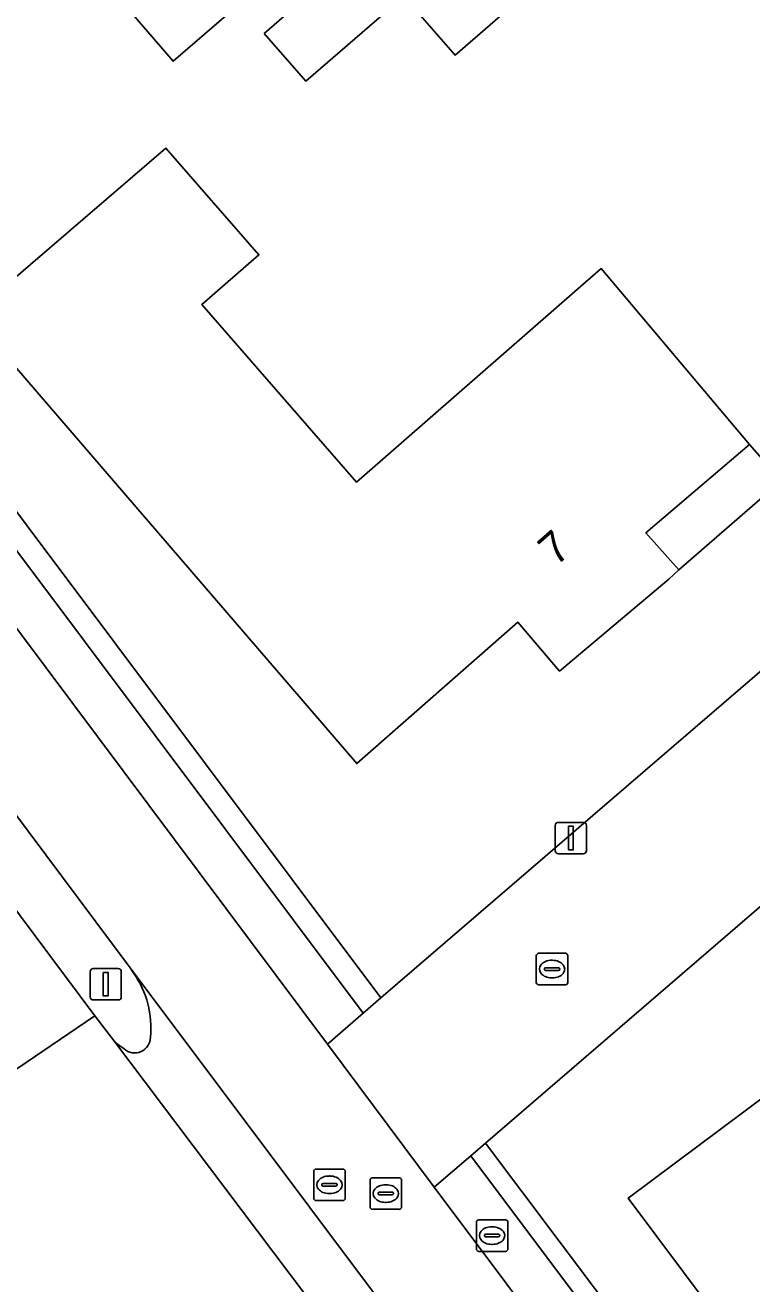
# Model space of a CAD drawing. Extents: x 155887 to 156869, y 383880 to 384678.
# Drawn here: x 156777.04 to 156800.12, y 384371.31 to 384411.31 of the extents above; entities that cross this region are included whole.
import ezdxf

# ---------------------------------------------------------------- set-up
doc = ezdxf.new("R2010")
doc.units = 0
for name, color, linetype in [('IMGEO_Brandkraan', 7, 'Continuous'), ('IMGEO_Erf', 7, 'Continuous'), ('IMGEO_Fietspad_gesloten', 7, 'Continuous'), ('IMGEO_Groenvoorziening', 7, 'Continuous'), ('IMGEO_Haag', 7, 'Continuous'), ('IMGEO_Kolk', 7, 'Continuous'), ('IMGEO_Lichtmast', 7, 'Continuous'), ('IMGEO_Pand', 7, 'Continuous'), ('IMGEO_Pand_nummerreeks', 7, 'Continuous'), ('IMGEO_Pand_overbouw', 7, 'Continuous'), ('IMGEO_Pand_vergunning_verleend', 7, 'Continuous'), ('IMGEO_Rijbaan_lokaal_gesloten', 7, 'Continuous'), ('IMGEO_Rijbaan_lokaal_open', 7, 'Continuous'), ('IMGEO_Rioolput', 7, 'Continuous'), ('IMGEO_Voetpad_open', 7, 'Continuous')]:
    doc.layers.add(name, color=color, linetype=linetype)

msp = doc.modelspace()

# ---------------------------------------------------------------- linework, layer by layer
at = {"layer": 'IMGEO_Brandkraan'}
for p, q in [((156791.367, 384372.419), (156791.367, 384373.271)), ((156791.442, 384373.345), (156792.294, 384373.345)), ((156791.855, 384373.125), (156791.88, 384373.125)), ((156792.368, 384373.271), (156792.368, 384372.419)), ((156791.626, 384372.839), (156791.626, 384372.851)), ((156792.064, 384372.802), (156791.666, 384372.802)), ((156791.669, 384372.888), (156792.067, 384372.888)), ((156792.11, 384372.851), (156792.11, 384372.839)), ((156792.294, 384372.345), (156791.442, 384372.345)), ((156791.878, 384372.565), (156791.853, 384372.565))]:
    msp.add_line(p, q, dxfattribs=at)
for points in [[(156791.367, 384372.419), (156791.367, 384373.271)], [(156791.442, 384373.345), (156792.294, 384373.345)], [(156792.368, 384373.271), (156792.368, 384372.419)], [(156792.294, 384372.345), (156791.442, 384372.345)]]:
    msp.add_lwpolyline(points, dxfattribs=at)
for centre, radius, start, end in [((156791.444, 384373.269), 0.0765, 91.552, 178.448), ((156791.444, 384373.269), 0.0765, 91.552, 178.448), ((156792.292, 384373.269), 0.0765, 1.552, 88.448), ((156792.292, 384373.269), 0.0765, 1.552, 88.448), ((156791.666, 384372.848), 0.0403, 85.8775, 175.7526), ((156791.663, 384372.838), 0.0366, 178.938, 274.7102), ((156792.067, 384372.845), 0.043, 264.8664, 352.4533), ((156792.071, 384372.85), 0.0386, 1.7309, 96.639), ((156791.444, 384372.421), 0.0765, 181.552, 268.448), ((156791.444, 384372.421), 0.0765, 181.552, 268.448), ((156792.292, 384372.421), 0.0765, 271.552, 358.448), ((156792.292, 384372.421), 0.0765, 271.552, 358.448)]:
    msp.add_arc(centre, radius, start, end, dxfattribs=at)
for centre, major_axis, ratio, start_param, end_param in [((156791.854, 384372.845), (-0.387, 0.002), 0.722429, 4.712389, 7.853982), ((156791.879, 384372.845), (-0.39, 0.002), 0.717154, 1.570796, 4.712389)]:
    msp.add_ellipse(centre, major_axis=major_axis, ratio=ratio, start_param=start_param, end_param=end_param, dxfattribs=at)
at = {"layer": 'IMGEO_Erf'}
for points in [[(156784.809, 384421.146), (156783.664, 384420.161), (156787.788, 384415.386), (156781.737, 384410.16), (156773.051, 384420.228), (156766.463, 384414.565), (156761.917, 384419.867), (156770.476, 384427.238), (156771.781, 384425.722), (156773.836, 384427.49), (156777.008, 384430.219)], [(156800.038, 384397.988), (156796.749, 384395.176), (156797.797, 384393.998), (156797.485, 384393.706), (156794.013, 384390.781), (156792.684, 384392.339), (156787.567, 384387.845), (156775.317, 384402.085), (156781.507, 384407.403), (156784.46, 384404.007), (156782.649, 384402.432), (156787.557, 384396.788), (156795.332, 384403.574)], [(156838.015, 384395.311), (156833.412, 384400.461), (156827.845, 384406.95), (156791.656, 384375.785), (156798.64, 384366.477), (156817.787, 384340.957), (156817.831, 384341.076), (156825.74, 384362.577)]]:
    msp.add_lwpolyline(points, close=True, dxfattribs=at)
for points in [[(156757.471, 384421.606), (156788.336, 384380.396), (156824.116, 384411.193), (156823.966, 384411.368)], [(156809.34, 384356.444), (156796.193, 384374.035), (156800.656, 384377.376)]]:
    msp.add_lwpolyline(points, dxfattribs=at)
at = {"layer": 'IMGEO_Fietspad_gesloten'}
msp.add_lwpolyline([(156829.644, 384321.55), (156794.611, 384368.257), (156790.032, 384374.386), (156786.635, 384378.933), (156755.816, 384420.182), (156752.409, 384424.742), (156673.852, 384529.885), (156671.16, 384527.565), (156674.821, 384522.667), (156704.959, 384482.356), (156711.065, 384474.144), (156711.211, 384473.888), (156716.533, 384466.816), (156746.629, 384426.496), (156756.695, 384413.1), (156780.368, 384381.357), (156791.786, 384366.121), (156791.933, 384365.945), (156822.101, 384325.753), (156823.908, 384323.325), (156828.151, 384317.576), (156829.644, 384321.55)], dxfattribs=at)
at = {"layer": 'IMGEO_Groenvoorziening'}
for points in [[(156756.913, 384421.126), (156787.778, 384379.916), (156788.336, 384380.396), (156757.471, 384421.606)], [(156798.64, 384366.477), (156791.656, 384375.785), (156791.188, 384375.382), (156829.676, 384324.008), (156830.23, 384324.373), (156821.343, 384336.218), (156818.261, 384340.326), (156817.787, 384340.957)]]:
    msp.add_lwpolyline(points, close=True, dxfattribs=at)
for points in [[(156754.225, 384413.374), (156756.645, 384410.13), (156779.251, 384379.831), (156779.839, 384379.052)], [(156780.488, 384381.175), (156780.368, 384381.357), (156756.695, 384413.1)]]:
    msp.add_lwpolyline(points, dxfattribs=at)
for centre, radius, start, end in [((156778.037, 384379.457), 2.993, 354.0874, 35.0207), ((156781.141, 384380.342), 1.833, 224.7265, 238.4444), ((156780.518, 384379.144), 0.496, 227.2931, 0.5424)]:
    msp.add_arc(centre, radius, start, end, dxfattribs=at)
at = {"layer": 'IMGEO_Haag'}
for points in [[(156756.913, 384421.126), (156787.778, 384379.916), (156788.336, 384380.396), (156757.471, 384421.606)], [(156798.64, 384366.477), (156791.656, 384375.785), (156791.188, 384375.382), (156829.676, 384324.008), (156830.23, 384324.373), (156821.343, 384336.218), (156818.261, 384340.326), (156817.787, 384340.957)]]:
    msp.add_lwpolyline(points, close=True, dxfattribs=at)
for points in [[(156754.225, 384413.374), (156756.645, 384410.13), (156779.251, 384379.831), (156779.839, 384379.052)], [(156780.488, 384381.175), (156780.368, 384381.357), (156756.695, 384413.1)]]:
    msp.add_lwpolyline(points, dxfattribs=at)
for centre, radius, start, end in [((156778.037, 384379.457), 2.993, 354.0874, 35.0207), ((156781.141, 384380.342), 1.833, 224.7265, 238.4444), ((156780.518, 384379.144), 0.496, 227.2931, 0.5424)]:
    msp.add_arc(centre, radius, start, end, dxfattribs=at)
at = {"layer": 'IMGEO_Kolk'}
for p, q in [((156793.271, 384380.889), (156793.271, 384381.741)), ((156793.346, 384381.815), (156794.198, 384381.815)), ((156793.759, 384381.595), (156793.784, 384381.595)), ((156794.272, 384381.741), (156794.272, 384380.889)), ((156793.53, 384381.309), (156793.53, 384381.321)), ((156793.968, 384381.272), (156793.57, 384381.272)), ((156793.573, 384381.358), (156793.971, 384381.358)), ((156793.782, 384381.035), (156793.757, 384381.035)), ((156794.014, 384381.321), (156794.014, 384381.309)), ((156794.198, 384380.815), (156793.346, 384380.815))]:
    msp.add_line(p, q, dxfattribs=at)
for points in [[(156793.271, 384380.889), (156793.271, 384381.741)], [(156793.346, 384381.815), (156794.198, 384381.815)], [(156794.272, 384381.741), (156794.272, 384380.889)], [(156794.198, 384380.815), (156793.346, 384380.815)]]:
    msp.add_lwpolyline(points, dxfattribs=at)
for centre, radius, start, end in [((156793.348, 384381.739), 0.0765, 91.552, 178.448), ((156793.348, 384381.739), 0.0765, 91.552, 178.448), ((156794.196, 384381.739), 0.0765, 1.552, 88.448), ((156794.196, 384381.739), 0.0765, 1.552, 88.448), ((156793.57, 384381.318), 0.0403, 85.8775, 175.7526), ((156793.567, 384381.308), 0.0366, 178.938, 274.7102), ((156793.971, 384381.315), 0.043, 264.8664, 352.4533), ((156793.975, 384381.32), 0.0386, 1.7309, 96.639), ((156793.348, 384380.891), 0.0765, 181.552, 268.448), ((156793.348, 384380.891), 0.0765, 181.552, 268.448), ((156794.196, 384380.891), 0.0765, 271.552, 358.448), ((156794.196, 384380.891), 0.0765, 271.552, 358.448)]:
    msp.add_arc(centre, radius, start, end, dxfattribs=at)
for centre, major_axis, ratio, start_param, end_param in [((156793.758, 384381.315), (-0.387, 0.002), 0.722429, 4.712389, 7.853982), ((156793.783, 384381.315), (-0.39, 0.002), 0.717154, 1.570796, 4.712389)]:
    msp.add_ellipse(centre, major_axis=major_axis, ratio=ratio, start_param=start_param, end_param=end_param, dxfattribs=at)
at = {"layer": 'IMGEO_Lichtmast'}
for p, q in [((156793.874, 384385.076), (156793.874, 384385.876)), ((156793.874, 384385.876), (156793.874, 384385.076)), ((156793.974, 384385.976), (156794.764, 384385.976)), ((156794.764, 384385.976), (156793.974, 384385.976)), ((156794.864, 384385.876), (156794.864, 384385.076)), ((156794.864, 384385.076), (156794.864, 384385.876)), ((156794.764, 384384.976), (156793.974, 384384.976)), ((156793.974, 384384.976), (156794.764, 384384.976)), ((156779.101, 384380.434), (156779.101, 384381.234)), ((156779.101, 384381.234), (156779.101, 384380.434)), ((156779.201, 384381.334), (156779.991, 384381.334)), ((156779.991, 384381.334), (156779.201, 384381.334)), ((156780.091, 384381.234), (156780.091, 384380.434)), ((156780.091, 384380.434), (156780.091, 384381.234)), ((156779.991, 384380.334), (156779.201, 384380.334)), ((156779.201, 384380.334), (156779.991, 384380.334))]:
    msp.add_line(p, q, dxfattribs=at)
for points in [[(156794.294, 384385.851), (156794.444, 384385.851), (156794.444, 384385.101), (156794.294, 384385.101), (156794.294, 384385.851)], [(156779.521, 384381.209), (156779.671, 384381.209), (156779.671, 384380.459), (156779.521, 384380.459), (156779.521, 384381.209)]]:
    msp.add_lwpolyline(points, dxfattribs=at)
for centre, start, end in [((156793.974, 384385.876), 90, 180), ((156793.974, 384385.876), 90, 180), ((156794.764, 384385.876), 0, 90), ((156794.764, 384385.876), 360, 90), ((156793.974, 384385.076), 180, 270), ((156793.974, 384385.076), 180, 270), ((156794.764, 384385.076), 270, 0), ((156794.764, 384385.076), 270, 0), ((156779.201, 384381.234), 90, 180), ((156779.201, 384381.234), 90, 180), ((156779.991, 384381.234), 0, 90), ((156779.991, 384381.234), 360, 90), ((156779.201, 384380.434), 180, 270), ((156779.201, 384380.434), 180, 270), ((156779.991, 384380.434), 270, 0), ((156779.991, 384380.434), 270, 0)]:
    msp.add_arc(centre, 0.1, start, end, dxfattribs=at)
at = {"layer": 'IMGEO_Pand'}
for points in [[(156777.008, 384430.219), (156773.836, 384427.49), (156771.781, 384425.722), (156770.476, 384427.238), (156761.917, 384419.867), (156766.463, 384414.565), (156773.051, 384420.228), (156781.737, 384410.16), (156787.788, 384415.386), (156783.664, 384420.161), (156784.809, 384421.146)], [(156797.797, 384393.998), (156796.749, 384395.176), (156800.038, 384397.988), (156795.332, 384403.574), (156787.557, 384396.788), (156782.649, 384402.432), (156784.46, 384404.007), (156781.507, 384407.403), (156775.317, 384402.085), (156787.567, 384387.845), (156792.684, 384392.339), (156794.013, 384390.781), (156797.485, 384393.706)]]:
    msp.add_lwpolyline(points, close=True, dxfattribs=at)
msp.add_lwpolyline([(156800.656, 384377.376), (156796.193, 384374.035), (156809.34, 384356.444)], dxfattribs=at)
at = {"layer": 'IMGEO_Pand_overbouw'}
msp.add_lwpolyline([(156800.038, 384397.988), (156796.749, 384395.176), (156797.797, 384393.998), (156800.685, 384396.506), (156801.057, 384396.828)], close=True, dxfattribs=at)
at = {"layer": 'IMGEO_Pand_vergunning_verleend'}
msp.add_lwpolyline([(156784.631, 384411.048), (156790.683, 384416.311), (156793.636, 384412.915), (156790.693, 384410.356), (156789.066, 384412.227), (156785.957, 384409.524)], close=True, dxfattribs=at)
at = {"layer": 'IMGEO_Rijbaan_lokaal_gesloten'}
for points in [[(156775.669, 384377.407), (156779.251, 384379.831), (156756.645, 384410.13)], [(156779.839, 384379.052), (156779.251, 384379.831), (156775.669, 384377.407), (156776.143, 384376.591)], [(156787.697, 384361.267), (156791.305, 384363.846), (156789.514, 384366.233), (156779.839, 384379.052)]]:
    msp.add_lwpolyline(points, dxfattribs=at)
at = {"layer": 'IMGEO_Rijbaan_lokaal_open'}
msp.add_lwpolyline([(156827.845, 384406.95), (156828.399, 384407.418), (156824.782, 384411.766), (156824.116, 384411.193), (156788.336, 384380.396), (156787.778, 384379.916), (156786.635, 384378.933), (156790.032, 384374.386), (156791.188, 384375.382), (156791.656, 384375.785)], close=True, dxfattribs=at)
for points in [[(156780.368, 384381.357), (156780.488, 384381.175)], [(156791.786, 384366.121), (156780.368, 384381.357)], [(156779.839, 384379.052), (156789.514, 384366.233)]]:
    msp.add_lwpolyline(points, dxfattribs=at)
for centre, radius, start, end in [((156778.037, 384379.457), 2.993, 354.0874, 35.0207), ((156781.141, 384380.342), 1.833, 224.7265, 238.4444), ((156780.518, 384379.144), 0.496, 227.2931, 0.5424)]:
    msp.add_arc(centre, radius, start, end, dxfattribs=at)
at = {"layer": 'IMGEO_Rioolput'}
for p, q in [((156786.203, 384374.033), (156786.203, 384374.885)), ((156786.278, 384374.959), (156787.13, 384374.959)), ((156786.691, 384374.739), (156786.716, 384374.739)), ((156787.204, 384374.885), (156787.204, 384374.033)), ((156788.067, 384374.68), (156788.919, 384374.68)), ((156786.462, 384374.453), (156786.462, 384374.465)), ((156786.9, 384374.416), (156786.502, 384374.416)), ((156786.505, 384374.502), (156786.903, 384374.502)), ((156786.946, 384374.465), (156786.946, 384374.453)), ((156787.992, 384373.754), (156787.992, 384374.606)), ((156788.48, 384374.46), (156788.505, 384374.46)), ((156788.993, 384374.606), (156788.993, 384373.754)), ((156787.13, 384373.959), (156786.278, 384373.959)), ((156786.714, 384374.179), (156786.689, 384374.179)), ((156788.251, 384374.174), (156788.251, 384374.186)), ((156788.689, 384374.137), (156788.291, 384374.137)), ((156788.294, 384374.223), (156788.692, 384374.223)), ((156788.503, 384373.9), (156788.478, 384373.9)), ((156788.735, 384374.186), (156788.735, 384374.174)), ((156788.919, 384373.68), (156788.067, 384373.68))]:
    msp.add_line(p, q, dxfattribs=at)
for points in [[(156786.203, 384374.033), (156786.203, 384374.885)], [(156786.278, 384374.959), (156787.13, 384374.959)], [(156787.204, 384374.885), (156787.204, 384374.033)], [(156788.067, 384374.68), (156788.919, 384374.68)], [(156787.992, 384373.754), (156787.992, 384374.606)], [(156788.993, 384374.606), (156788.993, 384373.754)], [(156787.13, 384373.959), (156786.278, 384373.959)], [(156788.919, 384373.68), (156788.067, 384373.68)]]:
    msp.add_lwpolyline(points, dxfattribs=at)
for centre, radius, start, end in [((156786.28, 384374.883), 0.0765, 91.552, 178.448), ((156786.28, 384374.883), 0.0765, 91.552, 178.448), ((156787.128, 384374.883), 0.0765, 1.552, 88.448), ((156787.128, 384374.883), 0.0765, 1.552, 88.448), ((156788.069, 384374.604), 0.0765, 91.552, 178.448), ((156788.069, 384374.604), 0.0765, 91.552, 178.448), ((156788.917, 384374.604), 0.0765, 1.552, 88.448), ((156788.917, 384374.604), 0.0765, 1.552, 88.448), ((156786.502, 384374.462), 0.0403, 85.8775, 175.7526), ((156786.499, 384374.452), 0.0366, 178.938, 274.7102), ((156786.903, 384374.459), 0.043, 264.8664, 352.4533), ((156786.907, 384374.464), 0.0386, 1.7309, 96.639), ((156786.28, 384374.035), 0.0765, 181.552, 268.448), ((156786.28, 384374.035), 0.0765, 181.552, 268.448), ((156787.128, 384374.035), 0.0765, 271.552, 358.448), ((156787.128, 384374.035), 0.0765, 271.552, 358.448), ((156788.291, 384374.183), 0.0403, 85.8775, 175.7526), ((156788.288, 384374.173), 0.0366, 178.938, 274.7102), ((156788.692, 384374.18), 0.043, 264.8664, 352.4533), ((156788.696, 384374.185), 0.0386, 1.7309, 96.639), ((156788.069, 384373.756), 0.0765, 181.552, 268.448), ((156788.069, 384373.756), 0.0765, 181.552, 268.448), ((156788.917, 384373.756), 0.0765, 271.552, 358.448), ((156788.917, 384373.756), 0.0765, 271.552, 358.448)]:
    msp.add_arc(centre, radius, start, end, dxfattribs=at)
for centre, major_axis, ratio, start_param, end_param in [((156786.69, 384374.459), (-0.387, 0.002), 0.722429, 4.712389, 7.853982), ((156786.715, 384374.459), (-0.39, 0.002), 0.717154, 1.570796, 4.712389), ((156788.479, 384374.18), (-0.387, 0.002), 0.722429, 4.712389, 7.853982), ((156788.504, 384374.18), (-0.39, 0.002), 0.717154, 1.570796, 4.712389)]:
    msp.add_ellipse(centre, major_axis=major_axis, ratio=ratio, start_param=start_param, end_param=end_param, dxfattribs=at)
at = {"layer": 'IMGEO_Voetpad_open'}
msp.add_lwpolyline([(156756.913, 384421.126), (156755.816, 384420.182), (156786.635, 384378.933), (156787.778, 384379.916)], close=True, dxfattribs=at)
msp.add_lwpolyline([(156830.27, 384323.215), (156829.676, 384324.008), (156791.188, 384375.382), (156790.032, 384374.386), (156794.611, 384368.257), (156829.644, 384321.55), (156830.27, 384323.215)], dxfattribs=at)

# ---------------------------------------------------------------- texts
at = {"layer": 'IMGEO_Pand_nummerreeks'}
msp.add_text('7', height=1, rotation=41.236, dxfattribs=at).set_placement((156793.891, 384394.089))

doc.saveas('drawing.dxf')
